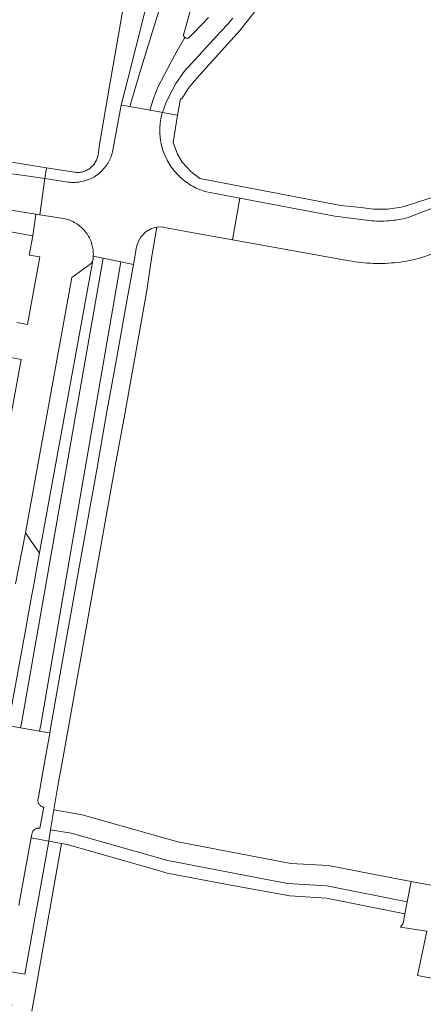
# Model space of a CAD drawing. Extents: x 146402 to 164798, y 455483 to 464134.
# Tile 281 of 575: x 157692 to 157749, y 460247 to 460385. Entities that reach past the tile are written whole.
import ezdxf

# ---------------------------------------------------------------- set-up
doc = ezdxf.new("R2010")
doc.units = 0
doc.header["$LTSCALE"] = 0.2
for name, color, linetype, lineweight in [('B-XX-VH-VERHARDING_ASFALT-GV', 252, 'CONTINUOUS', 18), ('B-XX-VH-VERHARDING_BETONSTRAATSTEEN-GV', 252, 'CONTINUOUS', 18), ('B-XX-VH-VERHARDING_STRAATBAKSTEEN-GV', 252, 'CONTINUOUS', 18), ('B-XX-VH-VERHARDING_TEGEL-GV', 252, 'CONTINUOUS', 18)]:
    doc.layers.add(name, color=color, linetype=linetype, lineweight=lineweight)

msp = doc.modelspace()

# ---------------------------------------------------------------- linework, layer by layer
at = {"layer": 'B-XX-VH-VERHARDING_ASFALT-GV'}
msp.add_lwpolyline([(157712.538, 460391.409), (157712.51, 460391.465), (157710.368, 460390.645), (157710.283, 460388.296), (157709.838, 460385.988), (157707.515, 460376.76), (157706.554, 460373.125), (157707.772, 460372.906), (157709.205, 460377.793), (157711.157, 460384.013), (157712.337, 460387.957), (157712.569, 460388.87), (157712.822, 460389.879), (157712.962, 460390.693), (157713.007, 460391.162), (157712.949, 460391.16), (157712.887, 460391.166), (157712.826, 460391.18), (157712.767, 460391.202), (157712.711, 460391.231), (157712.659, 460391.266), (157712.613, 460391.308), (157712.572, 460391.356)], close=True, dxfattribs=at)
for points in [[(157712.337, 460387.957), (157711.157, 460384.013), (157709.205, 460377.793), (157707.772, 460372.906), (157710.589, 460372.4), (157711.099, 460374.052), (157711.76, 460375.72), (157712.646, 460377.413), (157714.052, 460380.048), (157715.476, 460382.564), (157715.462, 460382.575), (157715.418, 460382.619), (157715.38, 460382.667), (157715.349, 460382.721), (157715.325, 460382.777), (157715.308, 460382.837), (157715.3, 460382.898), (157715.299, 460382.96), (157715.306, 460383.021), (157715.321, 460383.081), (157717.615, 460391.353)], [(157718.807, 460385.396), (157718.467, 460385.03), (157718.12, 460384.67), (157716.366, 460382.86), (157716.126, 460382.612), (157716.086, 460382.573), (157716.036, 460382.536), (157715.983, 460382.506), (157715.925, 460382.482), (157715.866, 460382.467), (157715.804, 460382.459), (157715.743, 460382.459), (157715.681, 460382.467), (157715.622, 460382.484), (157715.565, 460382.507), (157715.511, 460382.538), (157715.476, 460382.564), (157714.052, 460380.048), (157712.646, 460377.413), (157711.76, 460375.72), (157711.099, 460374.052), (157710.589, 460372.4), (157711.715, 460372.197), (157712.332, 460372.082), (157712.797, 460373.379), (157713.246, 460374.292), (157714.193, 460376.134), (157715.398, 460377.819), (157720.481, 460383.351), (157720.839, 460383.729), (157721.191, 460384.112), (157721.538, 460384.5), (157721.878, 460384.894), (157722.212, 460385.293)]]:
    msp.add_lwpolyline(points, dxfattribs=at)
at = {"layer": 'B-XX-VH-VERHARDING_BETONSTRAATSTEEN-GV'}
for points in [[(157707.772, 460372.906), (157706.554, 460373.125), (157705.398, 460366.798), (157705.354, 460366.592), (157705.302, 460366.387), (157705.242, 460366.185), (157705.175, 460365.985), (157705.1, 460365.788), (157705.018, 460365.593), (157704.929, 460365.402), (157704.832, 460365.215), (157704.729, 460365.031), (157704.618, 460364.851), (157704.501, 460364.676), (157704.377, 460364.505), (157704.247, 460364.339), (157704.11, 460364.179), (157703.968, 460364.023), (157703.819, 460363.873), (157703.666, 460363.729), (157703.506, 460363.59), (157703.342, 460363.458), (157703.173, 460363.332), (157702.999, 460363.212), (157702.986, 460363.204), (157702.807, 460363.092), (157702.625, 460362.986), (157702.438, 460362.888), (157702.248, 460362.797), (157702.054, 460362.713), (157701.858, 460362.637), (157701.658, 460362.568), (157701.457, 460362.506), (157701.253, 460362.453), (157701.047, 460362.407), (157700.839, 460362.369), (157700.63, 460362.339), (157700.421, 460362.317), (157700.21, 460362.302), (157699.999, 460362.296), (157699.788, 460362.298), (157699.578, 460362.307), (157699.368, 460362.325), (157699.158, 460362.351), (157699.15, 460362.352), (157695.883, 460362.828), (157695.184, 460357.777), (157698.483, 460357.25), (157698.681, 460357.209), (157698.878, 460357.16), (157699.072, 460357.104), (157699.264, 460357.04), (157699.453, 460356.968), (157699.639, 460356.889), (157699.823, 460356.803), (157700.002, 460356.709), (157700.178, 460356.609), (157700.349, 460356.501), (157700.516, 460356.387), (157700.679, 460356.266), (157700.837, 460356.139), (157700.989, 460356.006), (157701.136, 460355.867), (157701.278, 460355.723), (157701.413, 460355.573), (157701.543, 460355.417), (157701.666, 460355.257), (157701.783, 460355.091), (157701.894, 460354.922), (157701.997, 460354.748), (157702.094, 460354.57), (157702.183, 460354.389), (157702.265, 460354.204), (157702.34, 460354.016), (157702.408, 460353.825), (157702.467, 460353.631), (157702.519, 460353.436), (157702.564, 460353.238), (157702.6, 460353.039), (157702.629, 460352.839), (157702.65, 460352.638), (157702.662, 460352.436), (157702.667, 460352.233), (157702.663, 460352.031), (157702.661, 460351.976), (157704.039, 460351.686), (157706.519, 460351.165), (157708.276, 460350.796), (157708.728, 460353.285), (157708.968, 460354.053), (157709.382, 460354.743), (157710.028, 460355.38), (157710.818, 460355.824), (157711.183, 460355.945), (157711.559, 460356.025), (157712.247, 460356.06), (157712.26, 460356.059), (157712.928, 460355.956), (157715.375, 460355.496), (157722.164, 460354.273), (157723.154, 460360.103), (157718.273, 460361.036), (157718.059, 460361.105), (157717.807, 460361.194), (157717.557, 460361.291), (157717.311, 460361.395), (157717.067, 460361.507), (157716.828, 460361.625), (157716.591, 460361.751), (157716.359, 460361.884), (157716.131, 460362.024), (157715.907, 460362.17), (157715.687, 460362.323), (157715.472, 460362.483), (157715.262, 460362.649), (157715.058, 460362.821), (157714.858, 460362.999), (157714.663, 460363.183), (157714.475, 460363.373), (157714.292, 460363.568), (157714.115, 460363.769), (157713.944, 460363.975), (157713.779, 460364.186), (157713.621, 460364.402), (157713.469, 460364.622), (157713.061, 460365.297), (157712.714, 460366.006), (157712.64, 460366.181), (157712.542, 460366.43), (157712.451, 460366.682), (157712.368, 460366.936), (157712.293, 460367.193), (157712.225, 460367.452), (157712.165, 460367.713), (157712.113, 460367.975), (157712.069, 460368.239), (157712.032, 460368.505), (157712.004, 460368.771), (157711.984, 460369.038), (157711.971, 460369.305), (157711.967, 460369.573), (157711.97, 460369.84), (157711.982, 460370.108), (157712.001, 460370.374), (157712.029, 460370.641), (157712.065, 460370.906), (157712.108, 460371.17), (157712.159, 460371.433), (157712.218, 460371.694), (157712.285, 460371.953), (157712.332, 460372.082), (157711.715, 460372.197), (157710.589, 460372.4)], [(157706.519, 460351.165), (157704.039, 460351.686), (157692.633, 460286.844), (157692.481, 460285.982), (157695.141, 460285.521), (157695.295, 460286.408)], [(157695.071, 460310.244), (157702.588, 460351.348), (157702.582, 460351.333), (157702.577, 460351.317), (157702.572, 460351.302), (157702.567, 460351.287), (157702.561, 460351.272), (157702.556, 460351.257), (157702.549, 460351.242), (157702.543, 460351.227), (157702.536, 460351.212), (157702.529, 460351.198), (157702.522, 460351.183), (157702.515, 460351.169), (157702.507, 460351.154), (157702.499, 460351.141), (157702.491, 460351.126), (157702.483, 460351.113), (157702.474, 460351.099), (157702.465, 460351.085), (157702.456, 460351.072), (157702.447, 460351.059), (157702.437, 460351.046), (157702.427, 460351.033), (157702.417, 460351.02), (157702.407, 460351.008), (157702.396, 460350.995), (157702.386, 460350.983), (157702.375, 460350.971), (157702.364, 460350.96), (157702.352, 460350.948), (157702.341, 460350.937), (157702.329, 460350.926), (157702.317, 460350.915), (157702.305, 460350.904), (157702.293, 460350.893), (157702.281, 460350.883), (157702.268, 460350.873), (157702.255, 460350.863), (157702.242, 460350.853), (157702.229, 460350.844), (157699.658, 460349.007), (157693.166, 460313.258), (157694.891, 460310.758), (157694.899, 460310.75), (157694.906, 460310.742), (157694.914, 460310.733), (157694.921, 460310.725), (157694.928, 460310.716), (157694.935, 460310.707), (157694.942, 460310.698), (157694.949, 460310.689), (157694.955, 460310.68), (157694.962, 460310.671), (157694.968, 460310.662), (157694.974, 460310.652), (157694.98, 460310.643), (157694.986, 460310.633), (157694.991, 460310.623), (157694.997, 460310.613), (157695.002, 460310.603), (157695.007, 460310.593), (157695.012, 460310.583), (157695.017, 460310.573), (157695.021, 460310.563), (157695.025, 460310.552), (157695.03, 460310.542), (157695.034, 460310.532), (157695.037, 460310.521), (157695.044, 460310.5), (157695.048, 460310.489), (157695.051, 460310.478), (157695.054, 460310.467), (157695.056, 460310.456), (157695.059, 460310.445), (157695.061, 460310.434), (157695.063, 460310.423), (157695.065, 460310.412), (157695.067, 460310.401), (157695.068, 460310.39), (157695.069, 460310.379), (157695.071, 460310.368), (157695.072, 460310.356), (157695.072, 460310.345), (157695.073, 460310.334), (157695.073, 460310.323), (157695.073, 460310.312), (157695.073, 460310.3), (157695.073, 460310.289), (157695.073, 460310.278), (157695.072, 460310.267), (157695.071, 460310.255)], [(157701.086, 460273.777), (157697.136, 460274.483), (157696.681, 460271.691), (157699.56, 460271.23), (157713.08, 460267.39), (157729.87, 460264.21), (157735.37, 460263.85), (157746.62, 460261.62), (157747.168, 460264.482), (157743.502, 460265.182), (157735.6, 460266.69), (157730.33, 460267.01), (157714.48, 460270.03)]]:
    msp.add_lwpolyline(points, close=True, dxfattribs=at)
for points in [[(157751.471, 460359.209), (157746.752, 460357.382), (157746.42, 460357.297), (157746.086, 460357.22), (157745.751, 460357.151), (157745.414, 460357.089), (157745.075, 460357.036), (157744.736, 460356.99), (157744.395, 460356.952), (157744.054, 460356.923), (157743.712, 460356.901), (157743.37, 460356.887), (157743.027, 460356.881), (157742.685, 460356.884), (157742.342, 460356.894), (157742, 460356.912), (157741.659, 460356.938), (157741.318, 460356.972), (157740.978, 460357.015), (157740.888, 460357.027), (157736.494, 460357.554), (157723.154, 460360.103), (157722.164, 460354.273), (157738.473, 460351.334), (157738.892, 460351.26), (157739.313, 460351.194), (157739.735, 460351.135), (157740.158, 460351.085), (157740.582, 460351.042), (157741.007, 460351.008), (157741.432, 460350.981), (157741.858, 460350.963), (157742.284, 460350.952), (157742.71, 460350.95), (157743.136, 460350.955), (157743.562, 460350.969), (157743.987, 460350.99), (157744.021, 460350.992), (157744.412, 460351.02), (157744.836, 460351.057), (157745.26, 460351.102), (157745.683, 460351.156), (157746.104, 460351.217), (157746.525, 460351.286), (157746.944, 460351.363), (157747.361, 460351.448), (157747.777, 460351.541), (157748.191, 460351.641), (157748.369, 460351.687), (157750.271, 460352.349)], [(157691.757, 460306.12), (157693.166, 460313.258), (157699.658, 460349.007), (157702.229, 460350.844), (157702.242, 460350.853), (157702.255, 460350.863), (157702.268, 460350.873), (157702.281, 460350.883), (157702.293, 460350.893), (157702.305, 460350.904), (157702.317, 460350.915), (157702.329, 460350.926), (157702.341, 460350.937), (157702.352, 460350.948), (157702.364, 460350.96), (157702.375, 460350.971), (157702.386, 460350.983), (157702.396, 460350.995), (157702.407, 460351.008), (157702.417, 460351.02), (157702.427, 460351.033), (157702.437, 460351.046), (157702.447, 460351.059), (157702.456, 460351.072), (157702.465, 460351.085), (157702.474, 460351.099), (157702.483, 460351.113), (157702.491, 460351.126), (157702.499, 460351.141), (157702.507, 460351.154), (157702.515, 460351.169), (157702.522, 460351.183), (157702.529, 460351.198), (157702.536, 460351.212), (157702.543, 460351.227), (157702.549, 460351.242), (157702.556, 460351.257), (157702.561, 460351.272), (157702.567, 460351.287), (157702.572, 460351.302), (157702.577, 460351.317), (157702.582, 460351.333), (157702.588, 460351.348), (157702.618, 460351.51), (157702.633, 460351.627), (157702.652, 460351.829), (157702.661, 460351.976), (157702.663, 460352.031), (157702.667, 460352.233), (157702.662, 460352.436), (157702.65, 460352.638), (157702.629, 460352.839), (157702.6, 460353.039), (157702.564, 460353.238), (157702.519, 460353.436), (157702.467, 460353.631), (157702.408, 460353.825), (157702.34, 460354.016), (157702.265, 460354.204), (157702.183, 460354.389), (157702.094, 460354.57), (157701.997, 460354.748), (157701.894, 460354.922), (157701.783, 460355.091), (157701.666, 460355.257), (157701.543, 460355.417), (157701.413, 460355.573), (157701.278, 460355.723), (157701.136, 460355.867), (157700.989, 460356.006), (157700.837, 460356.139), (157700.679, 460356.266), (157700.516, 460356.387), (157700.349, 460356.501), (157700.178, 460356.609), (157700.002, 460356.709), (157699.823, 460356.803), (157699.639, 460356.889), (157699.453, 460356.968), (157699.264, 460357.04), (157699.072, 460357.104), (157698.878, 460357.16), (157698.681, 460357.209), (157698.483, 460357.25), (157695.184, 460357.777), (157694.622, 460357.867), (157694.174, 460354.815), (157693.687, 460352.129), (157695.164, 460351.864), (157693.446, 460342.433), (157691.946, 460342.684)], [(157691.092, 460337.797), (157692.549, 460337.513), (157690.834, 460328.064)], [(157692.222, 460261.089), (157692.423, 460262.197), (157693.939, 460270.559), (157694.068, 460271.079), (157694.07, 460271.097), (157694.083, 460271.184), (157694.104, 460271.269), (157694.133, 460271.351), (157694.169, 460271.431), (157694.212, 460271.506), (157694.262, 460271.578), (157694.319, 460271.645), (157694.381, 460271.706), (157694.448, 460271.762), (157694.521, 460271.81), (157694.597, 460271.853), (157694.677, 460271.888), (157694.76, 460271.915), (157694.845, 460271.935), (157694.932, 460271.947), (157695.019, 460271.951), (157695.106, 460271.947), (157695.193, 460271.935), (157695.722, 460274.873), (157695.658, 460274.885), (157695.573, 460274.908), (157695.491, 460274.939), (157695.412, 460274.977), (157695.336, 460275.023), (157695.265, 460275.074), (157695.199, 460275.133), (157695.138, 460275.196), (157695.084, 460275.266), (157695.036, 460275.339), (157694.994, 460275.417), (157694.96, 460275.499), (157694.934, 460275.583), (157694.915, 460275.669), (157694.905, 460275.756), (157694.902, 460275.844), (157694.907, 460275.932), (157694.92, 460276.019), (157694.964, 460276.265), (157695.921, 460281.649), (157696.46, 460284.684), (157696.565, 460285.273), (157695.141, 460285.521), (157692.481, 460285.982), (157690.742, 460286.284)], [(157776.953, 460246.971), (157770.389, 460248.175), (157770.429, 460248.384), (157770.655, 460249.583), (157770.734, 460250), (157770.789, 460250.299), (157761.034, 460252.089), (157761.35, 460253.81), (157762.835, 460261.855), (157763.07, 460263.13), (157760.11, 460263.68), (157759.877, 460262.404), (157759.81, 460262.07), (157755.812, 460262.833), (157749.911, 460263.959), (157747.168, 460264.482), (157746.62, 460261.62), (157746.29, 460259.95), (157746.032, 460258.629), (157745.69, 460258.083), (157749.371, 460257.541), (157748.03, 460251.323), (157763.077, 460248.485), (157765.479, 460244.957)]]:
    msp.add_lwpolyline(points, dxfattribs=at)
at = {"layer": 'B-XX-VH-VERHARDING_STRAATBAKSTEEN-GV'}
msp.add_lwpolyline([(157663.111, 460362.903), (157694.622, 460357.867), (157695.184, 460357.777), (157695.883, 460362.828), (157693.299, 460363.204), (157689.895, 460363.7)], dxfattribs=at)
msp.add_lwpolyline([(157699.56, 460271.23), (157696.681, 460271.691), (157696.421, 460270.097), (157698.203, 460269.782), (157699.01, 460269.64), (157711.466, 460266.091), (157713.025, 460265.649), (157721.894, 460263.978), (157730.168, 460262.477), (157735.3, 460262.13), (157746.29, 460259.95), (157746.62, 460261.62), (157735.37, 460263.85), (157729.87, 460264.21), (157713.08, 460267.39)], close=True, dxfattribs=at)
at = {"layer": 'B-XX-VH-VERHARDING_TEGEL-GV'}
for points in [[(157707.894, 460392.918), (157704.941, 460375.745), (157703.494, 460367.333), (157703.322, 460366.115), (157703.292, 460365.972), (157703.252, 460365.823), (157703.205, 460365.676), (157703.15, 460365.531), (157703.088, 460365.389), (157703.019, 460365.251), (157702.943, 460365.117), (157702.859, 460364.986), (157702.769, 460364.861), (157702.673, 460364.74), (157702.571, 460364.624), (157702.463, 460364.513), (157702.349, 460364.409), (157702.23, 460364.31), (157702.106, 460364.218), (157701.977, 460364.132), (157701.858, 460364.059), (157701.728, 460363.988), (157701.595, 460363.925), (157701.459, 460363.869), (157701.32, 460363.821), (157701.178, 460363.78), (157701.034, 460363.747), (157700.889, 460363.721), (157700.743, 460363.704), (157700.596, 460363.695), (157700.448, 460363.693), (157700.301, 460363.7), (157700.155, 460363.714), (157700.009, 460363.737), (157696.094, 460364.353), (157695.883, 460362.828), (157699.15, 460362.352), (157699.158, 460362.351), (157699.368, 460362.325), (157699.578, 460362.307), (157699.788, 460362.298), (157699.999, 460362.296), (157700.21, 460362.302), (157700.421, 460362.317), (157700.63, 460362.339), (157700.839, 460362.369), (157701.047, 460362.407), (157701.253, 460362.453), (157701.457, 460362.506), (157701.658, 460362.568), (157701.858, 460362.637), (157702.054, 460362.713), (157702.248, 460362.797), (157702.438, 460362.888), (157702.625, 460362.986), (157702.807, 460363.092), (157702.986, 460363.204), (157702.999, 460363.212), (157703.173, 460363.332), (157703.342, 460363.458), (157703.506, 460363.59), (157703.666, 460363.729), (157703.819, 460363.873), (157703.968, 460364.023), (157704.11, 460364.179), (157704.247, 460364.339), (157704.377, 460364.505), (157704.501, 460364.676), (157704.618, 460364.851), (157704.729, 460365.031), (157704.832, 460365.215), (157704.929, 460365.402), (157705.018, 460365.593), (157705.1, 460365.788), (157705.175, 460365.985), (157705.242, 460366.185), (157705.302, 460366.387), (157705.354, 460366.592), (157705.398, 460366.798), (157706.554, 460373.125), (157707.515, 460376.76), (157709.838, 460385.988)], [(157722.212, 460385.293), (157721.878, 460384.894), (157721.538, 460384.5), (157721.191, 460384.112), (157720.839, 460383.729), (157720.481, 460383.351), (157715.398, 460377.819), (157714.193, 460376.134), (157713.246, 460374.292), (157712.797, 460373.379), (157712.332, 460372.082), (157714.471, 460371.701), (157714.864, 460374.007), (157715.059, 460373.971), (157716.008, 460375.494), (157717.154, 460376.874), (157723.235, 460383.578), (157725.296, 460386.233)], [(157751.079, 460360.498), (157746.196, 460358.941), (157746.152, 460358.93), (157745.826, 460358.855), (157745.498, 460358.787), (157745.169, 460358.727), (157744.838, 460358.676), (157744.507, 460358.632), (157744.174, 460358.596), (157743.84, 460358.568), (157743.506, 460358.547), (157743.172, 460358.535), (157742.837, 460358.531), (157742.503, 460358.535), (157742.168, 460358.547), (157741.834, 460358.567), (157741.501, 460358.595), (157741.168, 460358.631), (157740.836, 460358.675), (157740.505, 460358.726), (157740.176, 460358.786), (157737.299, 460359.07), (157717.557, 460362.856), (157716.32, 460363.82), (157715.097, 460365.129), (157714.439, 460366.264), (157713.821, 460367.889), (157714.471, 460371.701), (157712.332, 460372.082), (157712.285, 460371.953), (157712.218, 460371.694), (157712.159, 460371.433), (157712.108, 460371.17), (157712.065, 460370.906), (157712.029, 460370.641), (157712.001, 460370.374), (157711.982, 460370.108), (157711.97, 460369.84), (157711.967, 460369.573), (157711.971, 460369.305), (157711.984, 460369.038), (157712.004, 460368.771), (157712.032, 460368.505), (157712.069, 460368.239), (157712.113, 460367.975), (157712.165, 460367.713), (157712.225, 460367.452), (157712.293, 460367.193), (157712.368, 460366.936), (157712.451, 460366.682), (157712.542, 460366.43), (157712.64, 460366.181), (157712.714, 460366.006), (157713.061, 460365.297), (157713.469, 460364.622), (157713.621, 460364.402), (157713.779, 460364.186), (157713.944, 460363.975), (157714.115, 460363.769), (157714.292, 460363.568), (157714.475, 460363.373), (157714.663, 460363.183), (157714.858, 460362.999), (157715.058, 460362.821), (157715.262, 460362.649), (157715.472, 460362.483), (157715.687, 460362.323), (157715.907, 460362.17), (157716.131, 460362.024), (157716.359, 460361.884), (157716.591, 460361.751), (157716.828, 460361.625), (157717.067, 460361.507), (157717.311, 460361.395), (157717.557, 460361.291), (157717.807, 460361.194), (157718.059, 460361.105), (157718.273, 460361.036), (157723.154, 460360.103), (157736.494, 460357.554), (157740.888, 460357.027), (157740.978, 460357.015), (157741.318, 460356.972), (157741.659, 460356.938), (157742, 460356.912), (157742.342, 460356.894), (157742.685, 460356.884), (157743.027, 460356.881), (157743.37, 460356.887), (157743.712, 460356.901), (157744.054, 460356.923), (157744.395, 460356.952), (157744.736, 460356.99), (157745.075, 460357.036), (157745.414, 460357.089), (157745.751, 460357.151), (157746.086, 460357.22), (157746.42, 460357.297), (157746.752, 460357.382), (157751.471, 460359.209)], [(157683.101, 460356.828), (157694.174, 460354.815), (157694.622, 460357.867), (157663.111, 460362.903)], [(157690.896, 460287.129), (157693.21, 460299.889), (157693.928, 460303.845), (157694.366, 460306.259), (157694.9, 460309.204), (157695.069, 460310.233), (157695.071, 460310.244), (157695.071, 460310.255), (157695.072, 460310.267), (157695.073, 460310.278), (157695.073, 460310.289), (157695.073, 460310.3), (157695.073, 460310.312), (157695.073, 460310.323), (157695.073, 460310.334), (157695.072, 460310.345), (157695.072, 460310.356), (157695.071, 460310.368), (157695.069, 460310.379), (157695.068, 460310.39), (157695.067, 460310.401), (157695.065, 460310.412), (157695.063, 460310.423), (157695.061, 460310.434), (157695.059, 460310.445), (157695.056, 460310.456), (157695.054, 460310.467), (157695.051, 460310.478), (157695.048, 460310.489), (157695.044, 460310.5), (157695.037, 460310.521), (157695.034, 460310.532), (157695.03, 460310.542), (157695.025, 460310.552), (157695.021, 460310.563), (157695.017, 460310.573), (157695.012, 460310.583), (157695.007, 460310.593), (157695.002, 460310.603), (157694.997, 460310.613), (157694.991, 460310.623), (157694.986, 460310.633), (157694.98, 460310.643), (157694.974, 460310.652), (157694.968, 460310.662), (157694.962, 460310.671), (157694.955, 460310.68), (157694.949, 460310.689), (157694.942, 460310.698), (157694.935, 460310.707), (157694.928, 460310.716), (157694.921, 460310.725), (157694.914, 460310.733), (157694.906, 460310.742), (157694.899, 460310.75), (157694.891, 460310.758), (157693.166, 460313.258), (157691.757, 460306.12)], [(157694.046, 460246.324), (157694.697, 460250), (157698.203, 460269.782), (157696.421, 460270.097), (157693.077, 460251.483), (157690.595, 460251.939), (157690.498, 460251.3), (157690.392, 460250.654), (157690.368, 460250), (157690.377, 460249.795), (157690.394, 460249.591), (157690.419, 460249.388), (157690.452, 460249.185), (157690.493, 460248.985), (157690.542, 460248.786), (157690.598, 460248.589), (157690.662, 460248.394), (157690.734, 460248.202), (157690.813, 460248.013), (157690.899, 460247.827), (157690.993, 460247.644), (157691.093, 460247.466), (157691.201, 460247.291), (157691.315, 460247.121)]]:
    msp.add_lwpolyline(points, dxfattribs=at)
for points in [[(157665.516, 460371.526), (157661.762, 460372.12), (157658.62, 460369.757), (157658.95, 460369.218), (157659.524, 460368.051), (157659.541, 460368.048), (157659.573, 460368.071), (157662.351, 460370.083), (157688.185, 460365.994), (157689.895, 460363.7), (157693.299, 460363.204), (157695.883, 460362.828), (157696.094, 460364.353), (157691.185, 460365.126), (157690.393, 460366.212), (157689.776, 460367.057), (157666.37, 460371.77), (157666.301, 460371.402)], [(157710.84, 460351.96), (157711.559, 460356.025), (157711.183, 460355.945), (157710.818, 460355.824), (157710.028, 460355.38), (157709.382, 460354.743), (157708.968, 460354.053), (157708.728, 460353.285), (157708.276, 460350.796), (157707.396, 460345.944), (157705.991, 460338.066), (157704.53, 460329.973), (157703.473, 460324.031), (157703.278, 460322.875), (157700.562, 460307.681), (157697.848, 460292.494), (157696.725, 460286.173), (157696.565, 460285.273), (157696.46, 460284.684), (157695.921, 460281.649), (157694.964, 460276.265), (157694.92, 460276.019), (157694.907, 460275.932), (157694.902, 460275.844), (157694.905, 460275.756), (157694.915, 460275.669), (157694.934, 460275.583), (157694.96, 460275.499), (157694.994, 460275.417), (157695.036, 460275.339), (157695.084, 460275.266), (157695.138, 460275.196), (157695.199, 460275.133), (157695.265, 460275.074), (157695.336, 460275.023), (157695.412, 460274.977), (157695.491, 460274.939), (157695.573, 460274.908), (157695.658, 460274.885), (157695.722, 460274.873), (157695.193, 460271.935), (157695.106, 460271.947), (157695.019, 460271.951), (157694.932, 460271.947), (157694.845, 460271.935), (157694.76, 460271.915), (157694.677, 460271.888), (157694.597, 460271.853), (157694.521, 460271.81), (157694.448, 460271.762), (157694.381, 460271.706), (157694.319, 460271.645), (157694.262, 460271.578), (157694.212, 460271.506), (157694.169, 460271.431), (157694.133, 460271.351), (157694.104, 460271.269), (157694.083, 460271.184), (157694.07, 460271.097), (157694.068, 460271.079), (157693.939, 460270.559), (157696.421, 460270.097), (157696.681, 460271.691), (157697.136, 460274.483), (157697.69, 460277.88), (157698.277, 460281.142), (157705.83, 460323.13), (157707, 460329.37), (157710.17, 460347.17)], [(157704.039, 460351.686), (157702.661, 460351.976), (157702.652, 460351.829), (157702.633, 460351.627), (157702.618, 460351.51), (157702.588, 460351.348), (157695.071, 460310.244), (157695.069, 460310.233), (157694.9, 460309.204), (157694.366, 460306.259), (157693.928, 460303.845), (157693.21, 460299.889), (157690.896, 460287.129), (157690.742, 460286.284), (157692.481, 460285.982), (157692.633, 460286.844)], [(157708.276, 460350.796), (157706.519, 460351.165), (157695.295, 460286.408), (157695.141, 460285.521), (157696.565, 460285.273), (157696.725, 460286.173), (157697.848, 460292.494), (157700.562, 460307.681), (157703.278, 460322.875), (157703.473, 460324.031), (157704.53, 460329.973), (157705.991, 460338.066), (157707.396, 460345.944)]]:
    msp.add_lwpolyline(points, close=True, dxfattribs=at)

doc.saveas('drawing.dxf')
